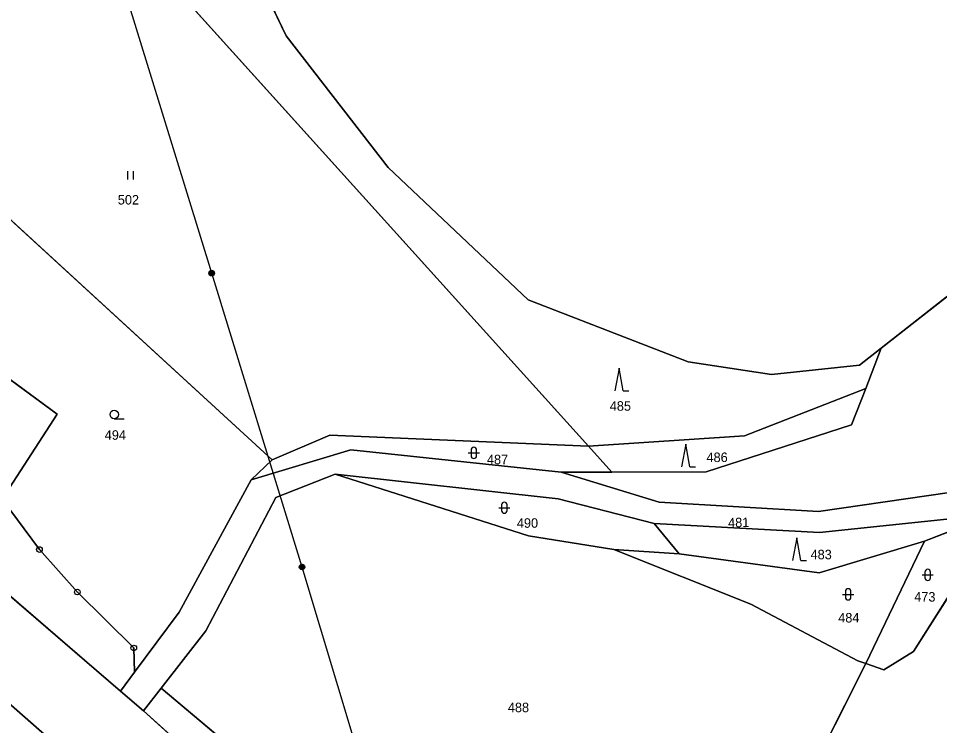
# Model space of a CAD drawing. Extents: x -689422 to -685210, y -987725 to -982160.
# Drawn here: x -686678.2 to -686513.6, y -986130.2 to -986003.8 of the extents above; entities that cross this region are included whole.
import ezdxf

# ---------------------------------------------------------------- set-up
doc = ezdxf.new("R2010")
doc.units = 0
for name, color, linetype in [('KN_Hranice_parcel', 7, 'Continuous'), ('KN_Parcelni cisla', 7, 'Continuous'), ('KN_Polygon parcely', 7, 'Continuous'), ('KN_Pozemkove predmety', 7, 'Continuous'), ('KN_POZEMKY_LESNI POZEMEK', 7, 'Continuous'), ('KN_POZEMKY_ORNA PUDA', 7, 'Continuous'), ('KN_POZEMKY_OSTATNI PLOCHA', 7, 'Continuous'), ('KN_POZEMKY_OVOCNY_SAD', 7, 'Continuous'), ('KN_POZEMKY_TTP', 7, 'Continuous'), ('KN_POZEMKY_ZAHRADA', 7, 'Continuous'), ('KN_VYUZITI_16_ostatni plocha_silnice', 7, 'Continuous'), ('KN_VYUZITI_17_ostatni plocha_ostatni komunikace', 7, 'Continuous'), ('KN_VYUZITI_26_ostatni plocha_jina plocha', 7, 'Continuous'), ('KN_VYUZITI_27_ostatni plocha_neplodna puda', 7, 'Continuous'), ('KN_Značky bodu BP', 7, 'Continuous'), ('KN_Značky kultur', 7, 'Continuous')]:
    doc.layers.add(name, color=color, linetype=linetype)

msp = doc.modelspace()

# ---------------------------------------------------------------- linework, layer by layer
at = {"layer": 'KN_Hranice_parcel'}
for p, q in [((-686649.36, -985999.34), (-686576.35, -986080.26)), ((-686524.07, -986062.72), (-686526.83, -986069.95)), ((-686576.35, -986080.26), (-686572.19, -986084.89)), ((-686632.86, -986082.71), (-686636.63, -986086.26)), ((-686572.19, -986084.89), (-686581.27, -986084.92)), ((-686555.31, -986084.84), (-686572.19, -986084.89)), ((-686564.61, -986094.06), (-686560.14, -986099.5)), ((-686560.14, -986099.5), (-686571.81, -986098.69)), ((-686516.36, -986097.24), (-686526.84, -986119.08)), ((-686652.72, -986123.46), (-686644.75, -986113.22)), ((-686526.84, -986119.08), (-686565.76, -986196.56)), ((-686657.44, -986120.63), (-686659.97, -986124.02)), ((-686659.97, -986124.02), (-686655.89, -986127.54)), ((-686655.89, -986127.54), (-686652.72, -986123.46)), ((-686652.72, -986123.46), (-686565.76, -986196.56))]:
    msp.add_line(p, q, dxfattribs=at)
for points in [[(-686524.07, -986062.72), (-686527.97, -986065.81), (-686543.64, -986067.43), (-686558.58, -986065.16), (-686587.11, -986054.11), (-686612.16, -986030.47), (-686630.4, -986006.92), (-686636.82, -985993.47)], [(-686442.54, -986024.7), (-686506.07, -986048.62), (-686524.07, -986062.72)], [(-686632.86, -986082.71), (-686683.78, -986035.99), (-686703.24, -986052.59)], [(-686467.25, -986053.75), (-686511.86, -986088.55), (-686535.3, -986091.9), (-686563.71, -986090.26), (-686581.27, -986084.92)], [(-686564.61, -986094.06), (-686535.09, -986095.68), (-686510.09, -986093.05), (-686464.56, -986057.6)], [(-686698.9, -986064.07), (-686690.67, -986060.32), (-686671.29, -986074.52), (-686681.13, -986089.7)], [(-686659.97, -986124.02), (-686666.41, -986118.47), (-686687.43, -986100.38), (-686712.96, -986080.32), (-686726.79, -986069.45)], [(-686576.35, -986080.26), (-686548.51, -986078.4), (-686526.83, -986069.95)], [(-686526.83, -986069.95), (-686529.35, -986076.45), (-686555.31, -986084.84)], [(-686591.19, -986200.22), (-686628.32, -986171.42), (-686733.98, -986078.77)], [(-686576.35, -986080.26), (-686622.58, -986078.26), (-686632.86, -986082.71)], [(-686581.27, -986084.92), (-686618.81, -986080.93), (-686636.63, -986086.26)], [(-686644.75, -986113.22), (-686632.21, -986089.4), (-686621.64, -986085.23)], [(-686621.64, -986085.23), (-686581.76, -986089.65), (-686564.61, -986094.06)], [(-686571.81, -986098.69), (-686587.06, -986096.25), (-686621.64, -986085.23)], [(-686636.63, -986086.26), (-686649.46, -986109.92), (-686657.44, -986120.63)], [(-686681.13, -986089.7), (-686674.45, -986098.72), (-686667.67, -986106.31), (-686657.6, -986116.3), (-686657.44, -986120.63)], [(-686502.35, -986091.08), (-686504.73, -986092.69), (-686516.36, -986097.24)], [(-686499.63, -986092.5), (-686508.21, -986101.06), (-686518.32, -986116.95), (-686523.62, -986120.23), (-686526.84, -986119.08)], [(-686571.81, -986098.69), (-686547.35, -986108.47), (-686528.23, -986118.63), (-686526.84, -986119.08)], [(-686560.14, -986099.5), (-686535.17, -986102.9), (-686516.36, -986097.24)], [(-686655.89, -986127.54), (-686618.66, -986161.06), (-686568.18, -986201.47)]]:
    msp.add_lwpolyline(points, dxfattribs=at)
at = {"layer": 'KN_Polygon parcely'}
for points in [[(-686714.17, -985886.66), (-686736.15, -985886.23), (-686736.35, -985890.07), (-686737.83, -985926.41), (-686735.28, -985957.72), (-686728.6, -985988.52), (-686723.13, -986006.28), (-686711.25, -986035.65), (-686703.24, -986052.59), (-686683.78, -986035.99), (-686632.86, -986082.71), (-686622.58, -986078.26), (-686576.35, -986080.26), (-686649.36, -985999.34), (-686682.76, -985914.01), (-686684.56, -985889), (-686704.22, -985887.45)], [(-686636.82, -985993.47), (-686649.36, -985999.34), (-686576.35, -986080.26), (-686548.51, -986078.4), (-686526.83, -986069.95), (-686524.07, -986062.72), (-686527.97, -986065.81), (-686543.64, -986067.43), (-686558.58, -986065.16), (-686587.11, -986054.11), (-686612.16, -986030.47), (-686630.4, -986006.92)], [(-686529.35, -986076.45), (-686555.31, -986084.84), (-686572.19, -986084.89), (-686581.27, -986084.92), (-686563.71, -986090.26), (-686535.3, -986091.9), (-686511.86, -986088.55), (-686467.25, -986053.75), (-686439.41, -986031.71), (-686437.46, -986030.17), (-686442.54, -986024.7), (-686506.07, -986048.62), (-686524.07, -986062.72), (-686526.83, -986069.95)], [(-686655.89, -986127.54), (-686652.72, -986123.46), (-686644.75, -986113.22), (-686632.21, -986089.4), (-686621.64, -986085.23), (-686581.76, -986089.65), (-686564.61, -986094.06), (-686535.09, -986095.68), (-686510.09, -986093.05), (-686464.56, -986057.6), (-686440.09, -986038.87), (-686435.97, -986033.49), (-686439.41, -986031.71), (-686467.25, -986053.75), (-686511.86, -986088.55), (-686535.3, -986091.9), (-686563.71, -986090.26), (-686581.27, -986084.92), (-686618.81, -986080.93), (-686636.63, -986086.26), (-686649.46, -986109.92), (-686657.44, -986120.63), (-686659.97, -986124.02)], [(-686698.9, -986064.07), (-686690.67, -986060.32), (-686671.29, -986074.52), (-686681.13, -986089.7), (-686674.45, -986098.72), (-686667.67, -986106.31), (-686657.6, -986116.3), (-686657.44, -986120.63), (-686649.46, -986109.92), (-686636.63, -986086.26), (-686632.86, -986082.71), (-686683.78, -986035.99), (-686703.24, -986052.59)], [(-686560.14, -986099.5), (-686535.17, -986102.9), (-686516.36, -986097.24), (-686504.73, -986092.69), (-686502.35, -986091.08), (-686475.32, -986067.06), (-686464.56, -986057.6), (-686510.09, -986093.05), (-686535.09, -986095.68), (-686564.61, -986094.06)], [(-686681.13, -986089.7), (-686671.29, -986074.52), (-686690.67, -986060.32), (-686698.9, -986064.07)], [(-686576.35, -986080.26), (-686572.19, -986084.89), (-686555.31, -986084.84), (-686529.35, -986076.45), (-686526.83, -986069.95), (-686548.51, -986078.4)], [(-686737.03, -986087.16), (-686734.88, -986100.9), (-686734.48, -986103.49), (-686732.94, -986104.39), (-686714.25, -986129.74), (-686709.96, -986136.23), (-686688.36, -986153.55), (-686652.92, -986171.47), (-686653.43, -986174.36), (-686599.56, -986209.09), (-686597.75, -986208.12), (-686591.19, -986200.22), (-686628.32, -986171.42), (-686733.98, -986078.77)], [(-686622.58, -986078.26), (-686632.86, -986082.71), (-686636.63, -986086.26), (-686618.81, -986080.93), (-686581.27, -986084.92), (-686572.19, -986084.89), (-686576.35, -986080.26)], [(-686587.06, -986096.25), (-686621.64, -986085.23), (-686632.21, -986089.4), (-686644.75, -986113.22), (-686652.72, -986123.46), (-686565.76, -986196.56), (-686526.84, -986119.08), (-686528.23, -986118.63), (-686547.35, -986108.47), (-686571.81, -986098.69)], [(-686621.64, -986085.23), (-686587.06, -986096.25), (-686571.81, -986098.69), (-686560.14, -986099.5), (-686564.61, -986094.06), (-686581.76, -986089.65)], [(-686516.36, -986097.24), (-686526.84, -986119.08), (-686523.62, -986120.23), (-686518.32, -986116.95), (-686508.21, -986101.06), (-686499.63, -986092.5), (-686502.35, -986091.08), (-686504.73, -986092.69)], [(-686551.9, -986209.24), (-686531.76, -986223.33), (-686530.46, -986220.75), (-686473.3, -986104.92), (-686499.63, -986092.5), (-686508.21, -986101.06), (-686518.32, -986116.95), (-686523.62, -986120.23), (-686526.84, -986119.08), (-686565.76, -986196.56)], [(-686571.81, -986098.69), (-686547.35, -986108.47), (-686528.23, -986118.63), (-686526.84, -986119.08), (-686516.36, -986097.24), (-686535.17, -986102.9), (-686560.14, -986099.5)], [(-686618.66, -986161.06), (-686568.18, -986201.47), (-686565.76, -986196.56), (-686652.72, -986123.46), (-686655.89, -986127.54)]]:
    msp.add_lwpolyline(points, close=True, dxfattribs=at)
for points in [[(-686636.82, -985993.47), (-686630.4, -986006.92), (-686612.16, -986030.47), (-686587.11, -986054.11), (-686558.58, -986065.16), (-686543.64, -986067.43), (-686527.97, -986065.81), (-686524.07, -986062.72), (-686506.07, -986048.62), (-686442.54, -986024.7), (-686438.25, -986000.75)], [(-686518.71, -986243.33), (-686534.93, -986229.71), (-686568.18, -986201.47), (-686618.66, -986161.06), (-686655.89, -986127.54), (-686659.97, -986124.02), (-686666.41, -986118.47), (-686687.43, -986100.38), (-686712.96, -986080.32), (-686726.79, -986069.45), (-686733.98, -986078.77), (-686628.32, -986171.42), (-686591.19, -986200.22), (-686589.76, -986201.48), (-686563.88, -986223.26), (-686544.95, -986241.07)], [(-686687.43, -986100.38), (-686666.41, -986118.47), (-686659.97, -986124.02), (-686657.44, -986120.63), (-686657.6, -986116.3), (-686667.67, -986106.31), (-686674.45, -986098.72), (-686681.13, -986089.7)]]:
    msp.add_lwpolyline(points, dxfattribs=at)
at = {"layer": 'KN_Pozemkove predmety'}
for p, q in [((-686643.68, -986049.34), (-686663.6, -985984.65)), ((-686627.54, -986101.84), (-686643.68, -986049.34)), ((-686611.41, -986155.35), (-686627.54, -986101.84))]:
    msp.add_line(p, q, dxfattribs=at)
for centre, radius in [((-686643.68, -986049.34), 0.5), ((-686643.68, -986049.34), 0.4), ((-686643.68, -986049.34), 0.3), ((-686643.68, -986049.34), 0.2), ((-686643.68, -986049.34), 0.1), ((-686627.54, -986101.84), 0.5), ((-686627.54, -986101.84), 0.4), ((-686627.54, -986101.84), 0.3), ((-686627.54, -986101.84), 0.2), ((-686627.54, -986101.84), 0.1)]:
    msp.add_circle(centre, radius, dxfattribs=at)
at = {"layer": 'KN_POZEMKY_LESNI POZEMEK'}
for p, q in [((-686636.82, -985993.47), (-686630.4, -986006.92)), ((-686630.4, -986006.92), (-686636.82, -985993.47)), ((-686576.35, -986080.26), (-686649.36, -985999.34)), ((-686630.4, -986006.92), (-686612.16, -986030.47)), ((-686612.16, -986030.47), (-686630.4, -986006.92)), ((-686612.16, -986030.47), (-686587.11, -986054.11)), ((-686587.11, -986054.11), (-686612.16, -986030.47)), ((-686524.07, -986062.72), (-686506.07, -986048.62)), ((-686506.07, -986048.62), (-686524.07, -986062.72)), ((-686587.11, -986054.11), (-686558.58, -986065.16)), ((-686558.58, -986065.16), (-686587.11, -986054.11)), ((-686527.97, -986065.81), (-686524.07, -986062.72)), ((-686524.07, -986062.72), (-686527.97, -986065.81)), ((-686526.83, -986069.95), (-686524.07, -986062.72)), ((-686524.07, -986062.72), (-686526.83, -986069.95)), ((-686558.58, -986065.16), (-686543.64, -986067.43)), ((-686543.64, -986067.43), (-686558.58, -986065.16)), ((-686543.64, -986067.43), (-686527.97, -986065.81)), ((-686527.97, -986065.81), (-686543.64, -986067.43)), ((-686526.83, -986069.95), (-686548.51, -986078.4)), ((-686548.51, -986078.4), (-686526.83, -986069.95)), ((-686529.35, -986076.45), (-686526.83, -986069.95)), ((-686526.83, -986069.95), (-686529.35, -986076.45)), ((-686555.31, -986084.84), (-686529.35, -986076.45)), ((-686529.35, -986076.45), (-686555.31, -986084.84)), ((-686548.51, -986078.4), (-686576.35, -986080.26)), ((-686576.35, -986080.26), (-686548.51, -986078.4)), ((-686572.19, -986084.89), (-686576.35, -986080.26)), ((-686581.27, -986084.92), (-686572.19, -986084.89)), ((-686563.71, -986090.26), (-686581.27, -986084.92)), ((-686572.19, -986084.89), (-686555.31, -986084.84)), ((-686555.31, -986084.84), (-686572.19, -986084.89)), ((-686511.86, -986088.55), (-686535.3, -986091.9)), ((-686535.3, -986091.9), (-686563.71, -986090.26)), ((-686535.09, -986095.68), (-686510.09, -986093.05)), ((-686504.73, -986092.69), (-686516.36, -986097.24)), ((-686560.14, -986099.5), (-686564.61, -986094.06)), ((-686564.61, -986094.06), (-686535.09, -986095.68)), ((-686516.36, -986097.24), (-686535.17, -986102.9)), ((-686535.17, -986102.9), (-686560.14, -986099.5))]:
    msp.add_line(p, q, dxfattribs=at)
at = {"layer": 'KN_POZEMKY_ORNA PUDA'}
for p, q in [((-686632.21, -986089.4), (-686621.64, -986085.23)), ((-686621.64, -986085.23), (-686587.06, -986096.25)), ((-686644.75, -986113.22), (-686632.21, -986089.4)), ((-686587.06, -986096.25), (-686571.81, -986098.69)), ((-686571.81, -986098.69), (-686547.35, -986108.47)), ((-686518.32, -986116.95), (-686508.21, -986101.06)), ((-686547.35, -986108.47), (-686528.23, -986118.63)), ((-686652.72, -986123.46), (-686644.75, -986113.22)), ((-686523.62, -986120.23), (-686518.32, -986116.95)), ((-686565.76, -986196.56), (-686526.84, -986119.08)), ((-686526.84, -986119.08), (-686565.76, -986196.56)), ((-686528.23, -986118.63), (-686526.84, -986119.08)), ((-686526.84, -986119.08), (-686523.62, -986120.23)), ((-686565.76, -986196.56), (-686652.72, -986123.46))]:
    msp.add_line(p, q, dxfattribs=at)
at = {"layer": 'KN_POZEMKY_OSTATNI PLOCHA'}
for p, q in [((-686690.67, -986060.32), (-686671.29, -986074.52)), ((-686671.29, -986074.52), (-686681.13, -986089.7)), ((-686628.32, -986171.42), (-686733.98, -986078.77)), ((-686632.86, -986082.71), (-686622.58, -986078.26)), ((-686622.58, -986078.26), (-686576.35, -986080.26)), ((-686576.35, -986080.26), (-686572.19, -986084.89)), ((-686636.63, -986086.26), (-686618.81, -986080.93)), ((-686618.81, -986080.93), (-686636.63, -986086.26)), ((-686618.81, -986080.93), (-686581.27, -986084.92)), ((-686581.27, -986084.92), (-686618.81, -986080.93)), ((-686636.63, -986086.26), (-686632.86, -986082.71)), ((-686621.64, -986085.23), (-686632.21, -986089.4)), ((-686587.06, -986096.25), (-686621.64, -986085.23)), ((-686621.64, -986085.23), (-686581.76, -986089.65)), ((-686581.76, -986089.65), (-686621.64, -986085.23)), ((-686572.19, -986084.89), (-686581.27, -986084.92)), ((-686581.27, -986084.92), (-686563.71, -986090.26)), ((-686649.46, -986109.92), (-686636.63, -986086.26)), ((-686535.3, -986091.9), (-686511.86, -986088.55)), ((-686681.13, -986089.7), (-686674.45, -986098.72)), ((-686632.21, -986089.4), (-686644.75, -986113.22)), ((-686581.76, -986089.65), (-686564.61, -986094.06)), ((-686564.61, -986094.06), (-686581.76, -986089.65)), ((-686563.71, -986090.26), (-686535.3, -986091.9)), ((-686510.09, -986093.05), (-686535.09, -986095.68)), ((-686516.36, -986097.24), (-686504.73, -986092.69)), ((-686564.61, -986094.06), (-686560.14, -986099.5)), ((-686535.09, -986095.68), (-686564.61, -986094.06)), ((-686571.81, -986098.69), (-686587.06, -986096.25)), ((-686560.14, -986099.5), (-686571.81, -986098.69)), ((-686571.81, -986098.69), (-686560.14, -986099.5)), ((-686547.35, -986108.47), (-686571.81, -986098.69)), ((-686535.17, -986102.9), (-686516.36, -986097.24)), ((-686526.84, -986119.08), (-686516.36, -986097.24)), ((-686516.36, -986097.24), (-686526.84, -986119.08)), ((-686674.45, -986098.72), (-686667.67, -986106.31)), ((-686560.14, -986099.5), (-686535.17, -986102.9)), ((-686666.41, -986118.47), (-686687.43, -986100.38)), ((-686687.43, -986100.38), (-686666.41, -986118.47)), ((-686508.21, -986101.06), (-686518.32, -986116.95)), ((-686667.67, -986106.31), (-686657.6, -986116.3)), ((-686528.23, -986118.63), (-686547.35, -986108.47)), ((-686657.44, -986120.63), (-686649.46, -986109.92)), ((-686644.75, -986113.22), (-686652.72, -986123.46)), ((-686657.6, -986116.3), (-686657.44, -986120.63)), ((-686518.32, -986116.95), (-686523.62, -986120.23)), ((-686659.97, -986124.02), (-686666.41, -986118.47)), ((-686666.41, -986118.47), (-686659.97, -986124.02)), ((-686526.84, -986119.08), (-686528.23, -986118.63)), ((-686523.62, -986120.23), (-686526.84, -986119.08)), ((-686657.44, -986120.63), (-686659.97, -986124.02)), ((-686659.97, -986124.02), (-686657.44, -986120.63)), ((-686655.89, -986127.54), (-686659.97, -986124.02)), ((-686659.97, -986124.02), (-686655.89, -986127.54)), ((-686652.72, -986123.46), (-686655.89, -986127.54)), ((-686655.89, -986127.54), (-686618.66, -986161.06))]:
    msp.add_line(p, q, dxfattribs=at)
at = {"layer": 'KN_POZEMKY_OVOCNY_SAD'}
msp.add_line((-686733.98, -986078.77), (-686628.32, -986171.42), dxfattribs=at)
at = {"layer": 'KN_POZEMKY_TTP'}
for p, q in [((-686649.36, -985999.34), (-686576.35, -986080.26)), ((-686632.86, -986082.71), (-686683.78, -986035.99)), ((-686622.58, -986078.26), (-686632.86, -986082.71)), ((-686576.35, -986080.26), (-686622.58, -986078.26)), ((-686655.89, -986127.54), (-686652.72, -986123.46)), ((-686652.72, -986123.46), (-686565.76, -986196.56)), ((-686618.66, -986161.06), (-686655.89, -986127.54))]:
    msp.add_line(p, q, dxfattribs=at)
at = {"layer": 'KN_POZEMKY_ZAHRADA'}
for p, q in [((-686683.78, -986035.99), (-686632.86, -986082.71)), ((-686671.29, -986074.52), (-686690.67, -986060.32)), ((-686681.13, -986089.7), (-686671.29, -986074.52)), ((-686632.86, -986082.71), (-686636.63, -986086.26)), ((-686636.63, -986086.26), (-686649.46, -986109.92)), ((-686674.45, -986098.72), (-686681.13, -986089.7)), ((-686667.67, -986106.31), (-686674.45, -986098.72)), ((-686657.6, -986116.3), (-686667.67, -986106.31)), ((-686649.46, -986109.92), (-686657.44, -986120.63)), ((-686657.44, -986120.63), (-686657.6, -986116.3))]:
    msp.add_line(p, q, dxfattribs=at)
at = {"layer": 'KN_VYUZITI_16_ostatni plocha_silnice'}
for p, q in [((-686628.32, -986171.42), (-686733.98, -986078.77)), ((-686681.13, -986089.7), (-686674.45, -986098.72)), ((-686674.45, -986098.72), (-686667.67, -986106.31)), ((-686666.41, -986118.47), (-686687.43, -986100.38)), ((-686687.43, -986100.38), (-686666.41, -986118.47)), ((-686667.67, -986106.31), (-686657.6, -986116.3)), ((-686657.6, -986116.3), (-686657.44, -986120.63)), ((-686659.97, -986124.02), (-686666.41, -986118.47)), ((-686666.41, -986118.47), (-686659.97, -986124.02)), ((-686657.44, -986120.63), (-686659.97, -986124.02)), ((-686659.97, -986124.02), (-686655.89, -986127.54)), ((-686655.89, -986127.54), (-686618.66, -986161.06))]:
    msp.add_line(p, q, dxfattribs=at)
at = {"layer": 'KN_VYUZITI_17_ostatni plocha_ostatni komunikace'}
for p, q in [((-686636.63, -986086.26), (-686618.81, -986080.93)), ((-686618.81, -986080.93), (-686581.27, -986084.92)), ((-686621.64, -986085.23), (-686632.21, -986089.4)), ((-686581.76, -986089.65), (-686621.64, -986085.23)), ((-686581.27, -986084.92), (-686563.71, -986090.26)), ((-686649.46, -986109.92), (-686636.63, -986086.26)), ((-686535.3, -986091.9), (-686511.86, -986088.55)), ((-686632.21, -986089.4), (-686644.75, -986113.22)), ((-686564.61, -986094.06), (-686581.76, -986089.65)), ((-686563.71, -986090.26), (-686535.3, -986091.9)), ((-686510.09, -986093.05), (-686535.09, -986095.68)), ((-686535.09, -986095.68), (-686564.61, -986094.06)), ((-686657.44, -986120.63), (-686649.46, -986109.92)), ((-686644.75, -986113.22), (-686652.72, -986123.46)), ((-686659.97, -986124.02), (-686657.44, -986120.63)), ((-686655.89, -986127.54), (-686659.97, -986124.02)), ((-686652.72, -986123.46), (-686655.89, -986127.54))]:
    msp.add_line(p, q, dxfattribs=at)
at = {"layer": 'KN_VYUZITI_26_ostatni plocha_jina plocha'}
for p, q in [((-686690.67, -986060.32), (-686671.29, -986074.52)), ((-686671.29, -986074.52), (-686681.13, -986089.7))]:
    msp.add_line(p, q, dxfattribs=at)
at = {"layer": 'KN_VYUZITI_27_ostatni plocha_neplodna puda'}
for p, q in [((-686632.86, -986082.71), (-686622.58, -986078.26)), ((-686622.58, -986078.26), (-686576.35, -986080.26)), ((-686576.35, -986080.26), (-686572.19, -986084.89)), ((-686618.81, -986080.93), (-686636.63, -986086.26)), ((-686581.27, -986084.92), (-686618.81, -986080.93)), ((-686636.63, -986086.26), (-686632.86, -986082.71)), ((-686587.06, -986096.25), (-686621.64, -986085.23)), ((-686621.64, -986085.23), (-686581.76, -986089.65)), ((-686572.19, -986084.89), (-686581.27, -986084.92)), ((-686581.76, -986089.65), (-686564.61, -986094.06)), ((-686516.36, -986097.24), (-686504.73, -986092.69)), ((-686564.61, -986094.06), (-686560.14, -986099.5)), ((-686571.81, -986098.69), (-686587.06, -986096.25)), ((-686560.14, -986099.5), (-686571.81, -986098.69)), ((-686571.81, -986098.69), (-686560.14, -986099.5)), ((-686547.35, -986108.47), (-686571.81, -986098.69)), ((-686535.17, -986102.9), (-686516.36, -986097.24)), ((-686526.84, -986119.08), (-686516.36, -986097.24)), ((-686516.36, -986097.24), (-686526.84, -986119.08)), ((-686560.14, -986099.5), (-686535.17, -986102.9)), ((-686508.21, -986101.06), (-686518.32, -986116.95)), ((-686528.23, -986118.63), (-686547.35, -986108.47)), ((-686518.32, -986116.95), (-686523.62, -986120.23)), ((-686526.84, -986119.08), (-686528.23, -986118.63)), ((-686523.62, -986120.23), (-686526.84, -986119.08))]:
    msp.add_line(p, q, dxfattribs=at)
at = {"layer": 'KN_Značky bodu BP'}
for centre, radius in [((-686674.45, -986098.72), 0.5), ((-686674.45, -986098.72), 0.0303), ((-686667.67, -986106.31), 0.5), ((-686667.67, -986106.31), 0.0303), ((-686657.6, -986116.3), 0.5), ((-686657.6, -986116.3), 0.0303)]:
    msp.add_circle(centre, radius, dxfattribs=at)
at = {"layer": 'KN_Značky kultur'}
for p, q in [((-686658.63, -986032.62), (-686658.63, -986031.12)), ((-686657.63, -986032.62), (-686657.63, -986031.12)), ((-686570.89, -986066.34), (-686571.64, -986070.34)), ((-686570.14, -986070.34), (-686570.89, -986066.34)), ((-686570.14, -986070.34), (-686569.14, -986070.34)), ((-686661.08, -986075.35), (-686659.33, -986075.35)), ((-686558.98, -986079.92), (-686559.73, -986083.92)), ((-686558.23, -986083.92), (-686558.98, -986079.92)), ((-686597.85, -986081.46), (-686595.85, -986081.46)), ((-686597.35, -986080.96), (-686597.35, -986081.96)), ((-686596.35, -986081.96), (-686596.35, -986080.96)), ((-686558.23, -986083.92), (-686557.23, -986083.92)), ((-686592.4, -986091.25), (-686590.4, -986091.25)), ((-686591.9, -986090.75), (-686591.9, -986091.75)), ((-686590.9, -986091.75), (-686590.9, -986090.75)), ((-686539.15, -986096.65), (-686539.9, -986100.65)), ((-686538.4, -986100.65), (-686539.15, -986096.65)), ((-686538.4, -986100.65), (-686537.4, -986100.65)), ((-686516.76, -986103.25), (-686514.76, -986103.25)), ((-686516.26, -986102.75), (-686516.26, -986103.75)), ((-686515.26, -986103.75), (-686515.26, -986102.75)), ((-686530.97, -986106.73), (-686528.97, -986106.73)), ((-686530.47, -986106.23), (-686530.47, -986107.23)), ((-686529.47, -986107.23), (-686529.47, -986106.23))]:
    msp.add_line(p, q, dxfattribs=at)
msp.add_circle((-686661.08, -986074.6), 0.75, dxfattribs=at)
for centre, start, end in [((-686596.85, -986080.96), 0, 180), ((-686596.85, -986081.96), 180, 359.9879), ((-686591.4, -986090.75), 0, 180), ((-686591.4, -986091.75), 180, 359.9879), ((-686515.76, -986102.75), 0, 180), ((-686515.76, -986103.75), 180, 359.9879), ((-686529.97, -986106.23), 0, 180), ((-686529.97, -986107.23), 180, 359.9879)]:
    msp.add_arc(centre, 0.5, start, end, dxfattribs=at)

# ---------------------------------------------------------------- texts
at = {"layer": 'KN_Parcelni cisla'}
for s, p in [('502', (-686660.45, -986037.08)), ('485', (-686572.56, -986073.92)), ('494', (-686662.79, -986079.11)), ('487', (-686594.51, -986083.48)), ('486', (-686555.28, -986083.09)), ('490', (-686589.16, -986094.83)), ('483', (-686536.69, -986100.46)), ('473', (-686518.17, -986108.02)), ('484', (-686531.75, -986111.75)), ('488', (-686590.77, -986127.78))]:
    msp.add_text(s, height=1.7, dxfattribs=at).set_placement(p)
msp.add_text('481', height=1.7, rotation=1, dxfattribs=at).set_placement((-686551.41, -986094.77))

doc.saveas('drawing.dxf')
